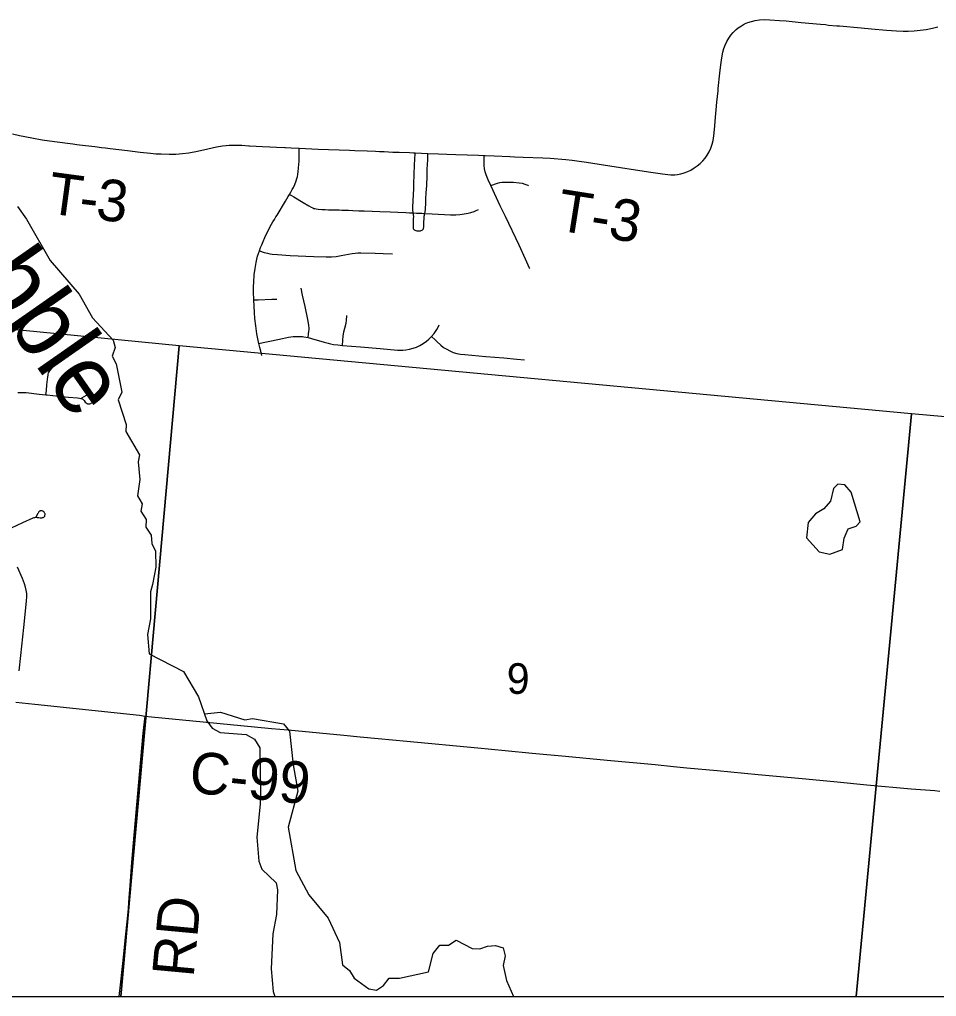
# Model space of a CAD drawing. Extents: x 0 to 1134, y 0 to 440.
# Drawn here: x 837.976 to 839.228, y 355.718 to 357.053 of the extents above; entities that cross this region are included whole.
import ezdxf

# ---------------------------------------------------------------- set-up
doc = ezdxf.new("R2010")
doc.units = 0
for name, color, linetype in [('GM_X_City_Street', 7, 'Continuous'), ('GM_X_County_Road', 7, 'Continuous'), ('GM_X_County_Road_Text', 7, 'Continuous'), ('GM_X_Major_River', 7, 'Continuous'), ('GM_X_Minor_Lake', 7, 'Continuous'), ('GM_X_Minor_River', 7, 'Continuous'), ('GM_X_Minor_River_Text', 7, 'Continuous'), ('GM_X_Section_Text', 7, 'Continuous'), ('GM_X_Township_Road', 7, 'Continuous'), ('GM_X_Township_Road_Text', 7, 'Continuous'), ('GM_X_Unincorporated', 7, 'Continuous'), ('SH_Cut_Line', 7, 'Continuous')]:
    doc.layers.add(name, color=color, linetype=linetype)

msp = doc.modelspace()

# ---------------------------------------------------------------- linework, layer by layer
at = {"layer": 'GM_X_City_Street'}
for points in [[(838.307, 356.594), (838.3055, 356.5997), (838.3041, 356.6048), (838.3029, 356.6104), (838.3021, 356.6142), (838.3004, 356.6234), (838.2987, 356.6344), (838.2976, 356.6445), (838.2968, 356.6528), (838.296, 356.6699), (838.2957, 356.681), (838.2958, 356.6883), (838.296, 356.6941), (838.2967, 356.704), (838.2977, 356.7127), (838.2991, 356.7209), (838.3002, 356.7254), (838.3013, 356.7296), (838.3037, 356.7368), (838.3054, 356.7412), (838.3068, 356.7449), (838.3087, 356.7497), (838.3109, 356.755), (838.3128, 356.759), (838.315, 356.7635), (838.3173, 356.7681), (838.3201, 356.7731), (838.3221, 356.7764), (838.3241, 356.7797), (838.3263, 356.7833), (838.3278, 356.7856), (838.3305, 356.7902), (838.3366, 356.8002), (838.3393, 356.8048), (838.3432, 356.8111), (838.3448, 356.8139), (838.3467, 356.8169), (838.3486, 356.8205), (838.3501, 356.8234), (838.352, 356.8274), (838.3539, 356.8324), (838.3547, 356.8356), (838.3555, 356.8381), (838.3561, 356.8414), (838.3567, 356.8447), (838.3573, 356.8502), (838.3576, 356.8549), (838.3578, 356.8595), (838.3579, 356.8721), (838.3579, 356.8772)], [(838.5137, 356.7887), (838.5134, 356.7929), (838.5134, 356.7966), (838.514, 356.8138), (838.5144, 356.8217), (838.5145, 356.8257), (838.5147, 356.8294), (838.515, 356.8401), (838.5152, 356.8444), (838.5155, 356.8505), (838.5156, 356.8533), (838.5157, 356.8553), (838.516, 356.8608), (838.5164, 356.8707)], [(838.5295, 356.7881), (838.5304, 356.793), (838.5306, 356.7946), (838.5307, 356.7967), (838.5308, 356.7998), (838.531, 356.8036), (838.5312, 356.8078), (838.5316, 356.8159), (838.5322, 356.826), (838.5324, 356.8306), (838.5326, 356.8347), (838.5327, 356.8389), (838.5329, 356.844), (838.533, 356.8478), (838.5333, 356.8551), (838.5335, 356.8606), (838.5336, 356.87)], [(838.6731, 356.7123), (838.6726, 356.7134), (838.6673, 356.7254), (838.6582, 356.7445), (838.6396, 356.7839), (838.6326, 356.7985), (838.6197, 356.8263), (838.616, 356.834), (838.6132, 356.8408), (838.6118, 356.8449), (838.611, 356.849), (838.6106, 356.8533), (838.6106, 356.8588), (838.6106, 356.8671)], [(838.6197, 356.8263), (838.629, 356.8292), (838.632, 356.8302), (838.6351, 356.8307), (838.6388, 356.8309), (838.6438, 356.8309), (838.6507, 356.8306), (838.6582, 356.83), (838.6625, 356.8292), (838.666, 356.8281), (838.6701, 356.8264), (838.6712, 356.8258)], [(838.3448, 356.8139), (838.3474, 356.8125), (838.3506, 356.8107), (838.3634, 356.8028), (838.3712, 356.7982), (838.3743, 356.7965), (838.3765, 356.7955), (838.378, 356.7949), (838.3796, 356.7945), (838.3814, 356.7942), (838.3839, 356.7939), (838.3888, 356.7935), (838.3934, 356.7933), (838.398, 356.7931), (838.4042, 356.793), (838.4086, 356.7928), (838.4124, 356.7927), (838.4162, 356.7926), (838.4214, 356.7924), (838.4253, 356.7923), (838.4311, 356.7921), (838.4395, 356.7917), (838.4466, 356.7915), (838.4579, 356.7912), (838.468, 356.7908), (838.4822, 356.7903), (838.4927, 356.7898), (838.5036, 356.7892), (838.5085, 356.7889), (838.5137, 356.7887), (838.5182, 356.7885), (838.5257, 356.7883), (838.5295, 356.7881), (838.5397, 356.7876), (838.5645, 356.7862), (838.5719, 356.7861), (838.5775, 356.7865), (838.5804, 356.7868), (838.5835, 356.7873), (838.5889, 356.7883), (838.5925, 356.7892), (838.597, 356.7908), (838.5987, 356.7915), (838.6031, 356.7934)], [(838.5137, 356.7887), (838.5138, 356.7862), (838.514, 356.7836), (838.5139, 356.7804), (838.5138, 356.7761), (838.5137, 356.7736), (838.5136, 356.7711), (838.5136, 356.7688), (838.5137, 356.7679), (838.5139, 356.7673), (838.5143, 356.7666), (838.5148, 356.7661), (838.5155, 356.7656), (838.516, 356.7653), (838.5171, 356.7648), (838.5186, 356.7644), (838.5198, 356.7642), (838.5214, 356.7641), (838.5228, 356.7642), (838.5237, 356.7643), (838.5248, 356.7646), (838.5258, 356.7651), (838.5267, 356.7658), (838.5277, 356.7671), (838.528, 356.7681), (838.5282, 356.769), (838.5284, 356.7727), (838.5289, 356.7841), (838.529, 356.7855), (838.5292, 356.7869), (838.5295, 356.7881)], [(838.3037, 356.7368), (838.3102, 356.7348), (838.3149, 356.7335), (838.3178, 356.7329), (838.3211, 356.7324), (838.3285, 356.7317), (838.3459, 356.7307), (838.3781, 356.7293), (838.3948, 356.7287), (838.3981, 356.7286), (838.4023, 356.7287), (838.4085, 356.7293), (838.4152, 356.7303), (838.4304, 356.7333), (838.4347, 356.7338), (838.4379, 356.734), (838.4422, 356.7342), (838.462, 356.7338), (838.4725, 356.7333), (838.4854, 356.7327)], [(838.3701, 356.6183), (838.3708, 356.6229), (838.3714, 356.6272), (838.3715, 356.6291), (838.3715, 356.6308), (838.3711, 356.6351), (838.3698, 356.643), (838.366, 356.6606), (838.3627, 356.6765), (838.3608, 356.6857)], [(838.296, 356.6699), (838.3022, 356.67), (838.3208, 356.6706), (838.3276, 356.6707)], [(838.4172, 356.6077), (838.4178, 356.6147), (838.4182, 356.6204), (838.4191, 356.626), (838.4204, 356.6314), (838.4221, 356.638), (838.4227, 356.6416), (838.4231, 356.6484)], [(838.3029, 356.6104), (838.3088, 356.6116), (838.3202, 356.6141), (838.3354, 356.6172), (838.3433, 356.6187), (838.3498, 356.6197), (838.3546, 356.62), (838.3587, 356.6199), (838.3624, 356.6197), (838.3645, 356.6193), (838.3701, 356.6183), (838.375, 356.617), (838.3922, 356.6119), (838.3976, 356.6105), (838.4009, 356.6098), (838.4049, 356.6091), (838.411, 356.6083), (838.4172, 356.6077), (838.4419, 356.6057), (838.4685, 356.6032), (838.4925, 356.6012), (838.4962, 356.601), (838.4994, 356.6011), (838.5036, 356.6014), (838.5085, 356.6023), (838.5138, 356.6037), (838.5184, 356.6053), (838.5228, 356.6074), (838.5275, 356.6103), (838.532, 356.6135), (838.5352, 356.6162), (838.5389, 356.62), (838.5422, 356.624), (838.5459, 356.6295), (838.5482, 356.6334), (838.5494, 356.6358)], [(838.5389, 356.62), (838.5437, 356.6151), (838.5458, 356.6129), (838.5514, 356.608), (838.5553, 356.605), (838.5595, 356.6023), (838.5639, 356.6), (838.5685, 356.5981), (838.5732, 356.5967), (838.5757, 356.5961), (838.5781, 356.5957), (838.5843, 356.595), (838.6127, 356.5926), (838.6374, 356.5905), (838.6553, 356.5889), (838.6658, 356.588)], [(838.0121, 356.5402), (838.0128, 356.5461), (838.0136, 356.5537), (838.0148, 356.5647), (838.0151, 356.5669), (838.0153, 356.5684), (838.0158, 356.5702), (838.0166, 356.5717), (838.0174, 356.5729), (838.0185, 356.5743), (838.0201, 356.5763), (838.0206, 356.5774), (838.0209, 356.5786), (838.021, 356.5798), (838.0208, 356.5811), (838.0203, 356.5822), (838.0195, 356.5832), (838.0185, 356.5839), (838.0173, 356.5842), (838.016, 356.5843), (838.0146, 356.5841), (838.0137, 356.5836), (838.0127, 356.5828), (838.012, 356.5818), (838.0118, 356.5812), (838.0116, 356.5794), (838.0117, 356.5786), (838.0121, 356.5776), (838.0128, 356.5764), (838.0138, 356.5752), (838.0161, 356.5724)], [(837.974, 356.5432), (837.9789, 356.5434), (837.9821, 356.5433), (837.9851, 356.5431), (838.003, 356.5412), (838.0121, 356.5402), (838.0141, 356.54), (838.0295, 356.5382), (838.0431, 356.537), (838.0555, 356.5358), (838.058, 356.5355), (838.0597, 356.5353), (838.0606, 356.5351), (838.0617, 356.5347), (838.0625, 356.5341), (838.0642, 356.5322), (838.0659, 356.5303), (838.0672, 356.5291), (838.0684, 356.5283), (838.069, 356.528), (838.0698, 356.5278), (838.0709, 356.5277), (838.0715, 356.5277), (838.0723, 356.5278), (838.0733, 356.5281), (838.074, 356.5285), (838.0748, 356.529), (838.0756, 356.5295), (838.0762, 356.5302), (838.0768, 356.5308), (838.0775, 356.5319), (838.0779, 356.5331), (838.078, 356.5343), (838.0779, 356.5352), (838.0777, 356.5361), (838.0772, 356.5373), (838.0768, 356.5378), (838.0756, 356.5391), (838.0748, 356.5397), (838.074, 356.5401), (838.0731, 356.5404), (838.0722, 356.5405), (838.0712, 356.5406), (838.0704, 356.5404), (838.0695, 356.5402), (838.0684, 356.5397), (838.0673, 356.5392), (838.0609, 356.5356)], [(837.9653, 356.3584), (837.9806, 356.3655), (837.9948, 356.3719), (837.996, 356.3724), (837.9971, 356.3727), (837.9979, 356.3728), (837.999, 356.3729), (838.0004, 356.3727), (838.0027, 356.3724), (838.0045, 356.3721), (838.0058, 356.372), (838.0064, 356.372), (838.0076, 356.3723), (838.0082, 356.3725), (838.0093, 356.3731), (838.0102, 356.374), (838.0106, 356.3745), (838.0109, 356.3756), (838.0111, 356.3768), (838.011, 356.3775), (838.0109, 356.3781), (838.01, 356.3797), (838.0096, 356.3802), (838.0088, 356.3809), (838.008, 356.3813), (838.007, 356.3816), (838.006, 356.3817), (838.005, 356.3816), (838.0044, 356.3814), (838.0038, 356.3811), (838.0026, 356.3801), (838.0021, 356.3794), (838.0015, 356.3785), (838.0008, 356.3773), (837.9988, 356.3734)], [(837.9758, 356.1628), (837.9781, 356.1841), (837.982, 356.2224), (837.9857, 356.2582), (837.9861, 356.2644), (837.9859, 356.2687), (837.9854, 356.273), (837.9845, 356.2773), (837.9831, 356.282), (837.9803, 356.289), (837.9732, 356.3048)]]:
    msp.add_lwpolyline(points, dxfattribs=at)
at = {"layer": 'GM_X_County_Road'}
msp.add_line((837.9713, 356.1202), (837.9969, 356.1174), dxfattribs=at)
for points in [[(837.9969, 356.1174), (838.14, 356.1022), (838.1477, 356.1012)], [(838.1477, 356.1012), (838.1565, 356.1002), (838.2127, 356.0945), (838.2641, 356.0898), (838.2968, 356.0865), (838.3203, 356.0844), (838.3432, 356.0823), (838.3858, 356.0782), (838.4192, 356.075), (838.4414, 356.0729), (838.4661, 356.0705), (838.5051, 356.067), (838.6022, 356.0577), (838.6393, 356.0542), (838.6764, 356.0505), (838.7216, 356.0463), (838.7785, 356.041), (838.8441, 356.0349), (838.8694, 356.0322), (838.8875, 356.0303), (838.9287, 356.0266), (838.9849, 356.0212), (839.0498, 356.0154), (839.0925, 356.0111), (839.1333, 356.0073), (839.1939, 356.0019), (839.2261, 355.9993), (839.2329, 355.9987)]]:
    msp.add_lwpolyline(points, dxfattribs=at)
at = {"layer": 'GM_X_Major_River'}
for points in [[(837.1117, 355.7181), (838.1143, 355.7181), (838.194, 356.6071), (837.2167, 356.7033)], [(838.1143, 355.7181), (839.1188, 355.7181), (839.1941, 356.514), (838.194, 356.6071)], [(839.1188, 355.7181), (840.144, 355.7181), (840.2068, 356.4238), (839.1941, 356.514)]]:
    msp.add_lwpolyline(points, close=True, dxfattribs=at)
at = {"layer": 'GM_X_Minor_Lake'}
for points in [[(839.112, 356.4069), (839.1032, 356.4173), (839.0937, 356.4179), (839.0875, 356.4119), (839.0834, 356.3949), (839.0745, 356.3845), (839.063, 356.3775), (839.0533, 356.3656), (839.0506, 356.3448), (839.068, 356.3255), (839.0827, 356.3225), (839.0999, 356.3286), (839.1021, 356.3441), (839.1076, 356.3569), (839.1187, 356.3608), (839.1241, 356.3668)], [(839.1241, 356.3668), (839.112, 356.4069)]]:
    msp.add_lwpolyline(points, dxfattribs=at)
at = {"layer": 'GM_X_Minor_River'}
for points in [[(837.9733, 356.7974), (837.9855, 356.7801), (838.0181, 356.7236), (838.0576, 356.6777), (838.0756, 356.6451), (838.1041, 356.6149), (838.1066, 356.605), (838.1025, 356.5929), (838.108, 356.5826), (838.116, 356.5437), (838.1108, 356.5332), (838.1219, 356.4996), (838.1213, 356.4898), (838.14, 356.4583), (838.1383, 356.4484), (838.1405, 356.4245), (838.1374, 356.4022), (838.1436, 356.3914), (838.1419, 356.3812), (838.1489, 356.3697), (838.1487, 356.3595), (838.156, 356.3483), (838.1569, 356.3369), (838.162, 356.3266), (838.1623, 356.3045), (838.1577, 356.2811), (838.1549, 356.2709), (838.1549, 356.2341), (838.1507, 356.2126), (838.1532, 356.186), (838.2, 356.1619), (838.2206, 356.1273), (838.232, 356.0948), (838.2394, 356.0848), (838.2503, 356.0789), (838.2858, 356.0758), (838.297, 356.0695), (838.3043, 356.0576), (838.3054, 355.9984), (838.3047, 355.981), (838.3001, 355.9359), (838.3028, 355.9028), (838.3071, 355.8921), (838.3264, 355.8735), (838.3285, 355.8636), (838.3271, 355.8302), (838.322, 355.8037)], [(838.2287, 356.1041), (838.2508, 356.1065), (838.2839, 356.096), (838.2945, 356.098), (838.3364, 356.0907), (838.3449, 356.0807), (838.3497, 356.0347), (838.3562, 355.9985), (838.3431, 355.9494), (838.3533, 355.89), (838.3712, 355.857), (838.3978, 355.8249), (838.413, 355.7916), (838.417, 355.7611), (838.4267, 355.7537), (838.4329, 355.743), (838.453, 355.7285), (838.4636, 355.7268), (838.4732, 355.733), (838.4809, 355.7431), (838.4949, 355.7432), (838.5348, 355.7515), (838.541, 355.7768), (838.5499, 355.788), (838.5617, 355.7881), (838.5724, 355.7951), (838.5941, 355.7836), (838.6047, 355.783), (838.6154, 355.7866), (838.626, 355.7879), (838.6365, 355.7843), (838.6394, 355.7736), (838.6368, 355.7603), (838.6413, 355.7398), (838.6506, 355.7181)], [(838.322, 355.8037), (838.3196, 355.756), (838.3224, 355.7248), (838.3247, 355.7181)]]:
    msp.add_lwpolyline(points, dxfattribs=at)
at = {"layer": 'GM_X_Township_Road'}
for points in [[(838.8681, 356.8406), (838.8709, 356.8408), (838.8748, 356.8413), (838.8793, 356.8421), (838.8839, 356.8436), (838.8886, 356.8454), (838.8927, 356.8472), (838.8976, 356.8501), (838.9017, 356.8529), (838.9056, 356.8561), (838.9092, 356.8597), (838.9124, 356.8636), (838.9153, 356.8678), (838.9178, 356.8722), (838.9201, 356.8773), (838.922, 356.8827), (838.9233, 356.8876), (838.9243, 356.8938), (838.9256, 356.9074), (838.9263, 356.9142), (838.9285, 356.9402), (838.9301, 356.9556), (838.9304, 356.9587), (838.9326, 356.9797), (838.9338, 356.9908), (838.9352, 357.0006), (838.9367, 357.0084), (838.938, 357.0132), (838.9397, 357.0178), (838.9419, 357.0228), (838.9447, 357.0275), (838.9475, 357.0315), (838.9506, 357.0352), (838.9546, 357.0391), (838.9573, 357.0414), (838.9619, 357.0445), (838.9662, 357.0468), (838.9707, 357.0487), (838.9759, 357.0504), (838.9807, 357.0515), (838.9867, 357.0524), (838.9928, 357.0529), (839.0005, 357.0527), (839.0137, 357.0518), (839.023, 357.0509), (839.0433, 357.0489), (839.0701, 357.0465), (839.0767, 357.0459), (839.081, 357.0454), (839.0922, 357.0444), (839.0958, 357.0441), (839.1255, 357.0415), (839.1397, 357.0402), (839.1601, 357.0383), (839.1736, 357.0374), (839.1829, 357.0372), (839.1897, 357.0372), (839.1979, 357.0376), (839.2061, 357.0383), (839.2143, 357.0394), (839.2229, 357.041), (839.2302, 357.0428)], [(837.9666, 356.8966), (837.9763, 356.8943), (837.9928, 356.8911), (838.0069, 356.8887), (838.0241, 356.8863), (838.0488, 356.8829), (838.0543, 356.8823), (838.058, 356.8819), (838.0789, 356.8793), (838.0882, 356.8781), (838.0937, 356.8776), (838.0998, 356.8769), (838.1238, 356.8738), (838.141, 356.8717), (838.1552, 356.8702), (838.1623, 356.8696), (838.1695, 356.8692), (838.1807, 356.8689), (838.1894, 356.8691), (838.1987, 356.8697), (838.2074, 356.8709), (838.219, 356.8731), (838.2335, 356.8763), (838.245, 356.8788), (838.2534, 356.8802), (838.2583, 356.8807), (838.2626, 356.8811), (838.2683, 356.8813), (838.2701, 356.8813)], [(838.2701, 356.8813), (838.2747, 356.8813), (838.2798, 356.8811), (838.2893, 356.8805), (838.2903, 356.8804)], [(838.2903, 356.8804), (838.2992, 356.8799), (838.308, 356.8795), (838.3181, 356.8791), (838.3272, 356.8786), (838.3384, 356.8781), (838.3394, 356.8781)], [(838.3394, 356.8781), (838.3473, 356.8778), (838.3579, 356.8772)], [(838.3579, 356.8772), (838.3665, 356.8768), (838.3839, 356.876), (838.4267, 356.8743), (838.4342, 356.874), (838.4509, 356.8733), (838.4621, 356.8729), (838.4677, 356.8727), (838.4742, 356.8724), (838.4857, 356.8719), (838.4944, 356.8715), (838.5087, 356.871), (838.5143, 356.8708), (838.5164, 356.8707)], [(838.5164, 356.8707), (838.5336, 356.87), (838.5484, 356.8694), (838.5596, 356.8691), (838.5721, 356.8687), (838.6031, 356.8674), (838.6106, 356.8671)], [(838.6106, 356.8671), (838.6118, 356.8671), (838.6242, 356.8666), (838.6459, 356.8659), (838.6521, 356.8655), (838.664, 356.865), (838.6907, 356.8638)], [(838.6907, 356.8638), (838.7006, 356.8633), (838.7222, 356.8617)], [(838.7222, 356.8617), (838.7307, 356.8607), (838.7403, 356.8595), (838.7506, 356.858), (838.7677, 356.8552), (838.7966, 356.8509), (838.8352, 356.8446), (838.8543, 356.8419), (838.8616, 356.841), (838.8654, 356.8407), (838.8681, 356.8406)], [(838.1259, 355.8534), (838.1272, 355.8697), (838.1295, 355.9013), (838.1312, 355.923), (838.134, 355.9539), (838.1354, 355.9694), (838.14, 356.0213), (838.1452, 356.0776), (838.1477, 356.1012)], [(838.1123, 355.7181), (838.1143, 355.7381), (838.1184, 355.7757), (838.1209, 355.7992), (838.1232, 355.8202), (838.1248, 355.8382), (838.1259, 355.8534)]]:
    msp.add_lwpolyline(points, dxfattribs=at)
at = {"layer": 'GM_X_Unincorporated'}
msp.add_lwpolyline([(832.7638, 355.7181), (840.1423, 355.7181)], dxfattribs=at)
at = {"layer": 'SH_Cut_Line'}
msp.add_lwpolyline([(832.7638, 355.7181), (846.2453, 355.7181)], dxfattribs=at)

# ---------------------------------------------------------------- texts
at = {"layer": 'GM_X_County_Road_Text'}
msp.add_text('C-99', height=0.05682, rotation=354.2576, dxfattribs=at).set_placement((838.2064, 355.997))
at = {"layer": 'GM_X_Minor_River_Text'}
msp.add_text('Hebble', height=0.0947, rotation=304.9632, dxfattribs=at).set_placement((837.8224, 356.831))
at = {"layer": 'GM_X_Section_Text'}
msp.add_text('9', height=0.0419, rotation=0, dxfattribs=at).set_placement((838.6415, 356.1315))
at = {"layer": 'GM_X_Township_Road_Text'}
for s, height, rotation, p in [('T', 0.0568, 352.2796, (838.0127, 356.7885)), ('3', 0.0568, 353.3061, (838.079, 356.7799)), ('T-3', 0.05682, 351.001, (838.7077, 356.7653)), ('-', 0.0568, 353.1984, (838.0558, 356.7827)), ('RD', 0.05682, 84.6756, (838.2137, 355.7431))]:
    msp.add_text(s, height=height, rotation=rotation, dxfattribs=at).set_placement(p)

doc.saveas('drawing.dxf')
